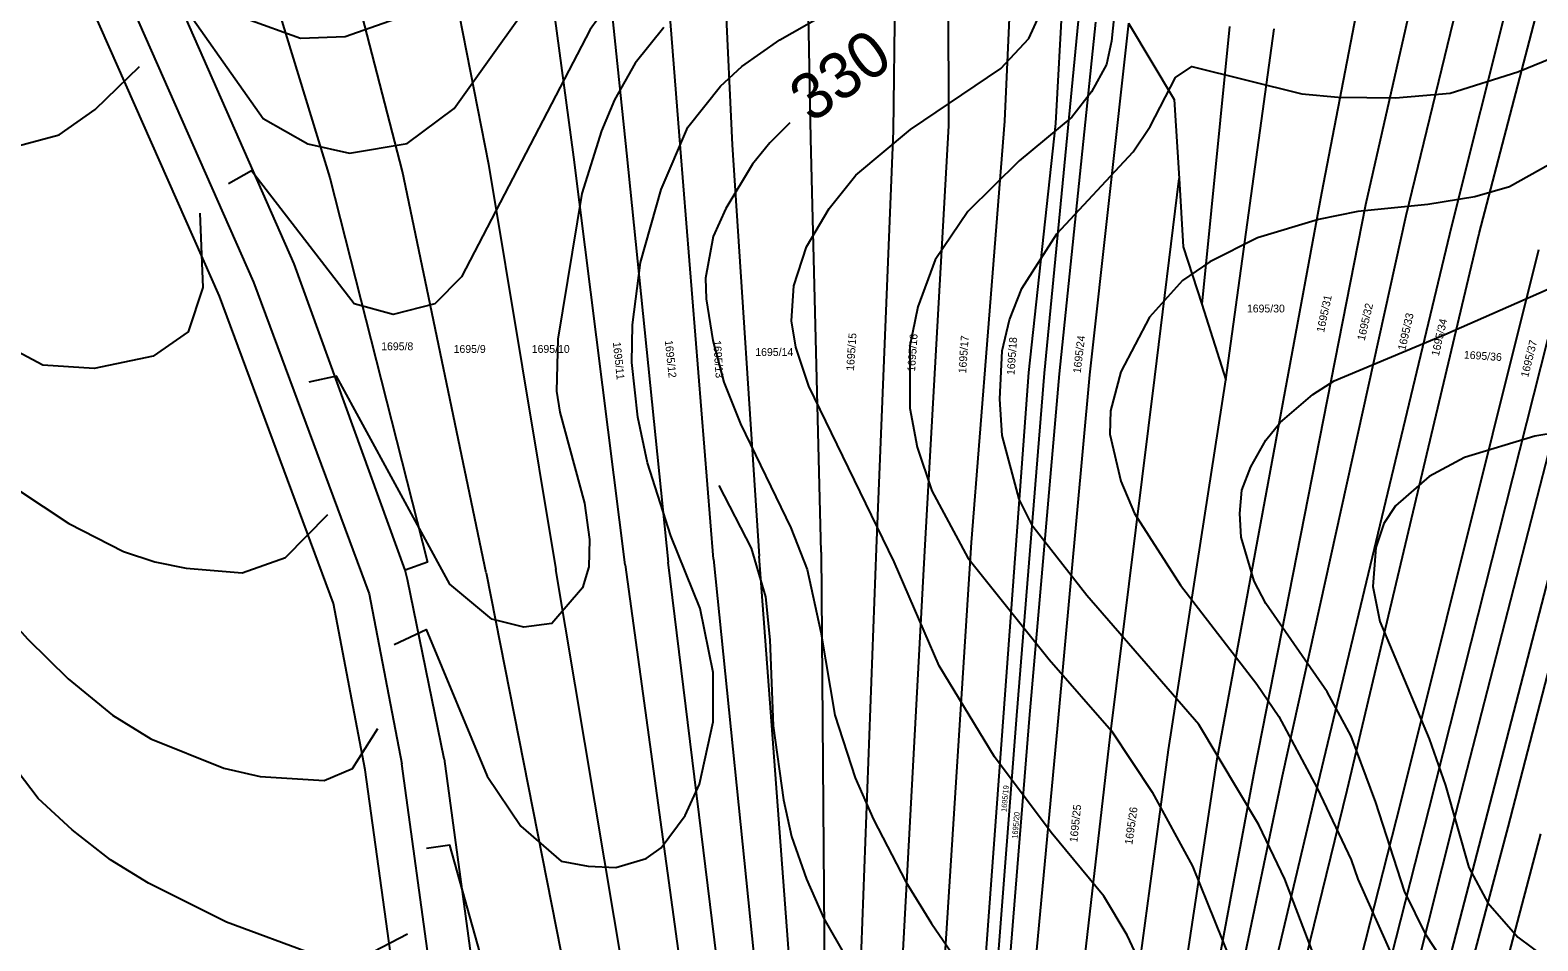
# Model space of a CAD drawing. Extents: x -555860 to -552701, y -1187050 to -1182291.
# Drawn here: x -554230.6 to -553903.7, y -1183789.7 to -1183592.2 of the extents above; entities that cross this region are included whole.
import ezdxf

# ---------------------------------------------------------------- set-up
doc = ezdxf.new("R2010")
doc.units = 0
for name, color, linetype in [('LEG_2b', 7, 'Continuous'), ('Level 40', 7, 'Continuous'), ('Level 41', 7, 'Continuous'), ('Level 42', 7, 'Continuous'), ('navrh_BV', 7, 'Continuous'), ('Poz předměty', 7, 'Continuous')]:
    doc.layers.add(name, color=color, linetype=linetype)

msp = doc.modelspace()

# ---------------------------------------------------------------- linework, layer by layer
at = {"layer": 'Level 40'}
for points in [[(-554386.43, -1183357.57), (-554391.77, -1183412.3), (-554392.05, -1183443.91), (-554391.07, -1183457.46), (-554386.13, -1183498.1), (-554387.54, -1183525.19), (-554387.11, -1183534.23), (-554386.27, -1183538.74), (-554381.99, -1183549.32), (-554372.16, -1183560.75), (-554361.29, -1183568.37), (-554349.44, -1183573.17), (-554333.63, -1183577.55), (-554313.87, -1183581.07), (-554305.97, -1183583.33), (-554272.39, -1183605.35), (-554251.08, -1183615.89), (-554235.34, -1183617.9), (-554224.28, -1183614.96), (-554216.43, -1183609.41), (-554206.81, -1183600.12)], [(-554151.31, -1183589.82), (-554162.25, -1183593.7), (-554171.94, -1183594.05), (-554183.57, -1183589.87)], [(-554065.87, -1183612.34), (-554070.17, -1183616.64), (-554073.98, -1183621.29), (-554079.76, -1183630.89), (-554082.44, -1183636.96), (-554084.14, -1183645.99), (-554084, -1183650.5), (-554082.58, -1183659.53), (-554080.19, -1183668.57), (-554076.52, -1183677.6), (-554065.65, -1183700.18), (-554062.12, -1183709.21), (-554059.16, -1183722.76)], [(-553920.48, -1183797.58), (-553920.72, -1183797.41), (-553924.68, -1183793.31), (-553927.92, -1183788.52), (-553932.58, -1183778.92), (-553938.79, -1183759.73), (-553944.15, -1183745.33), (-553949.37, -1183735.74), (-553962.64, -1183716.55), (-553965.18, -1183711.75), (-553968, -1183702.15), (-553968.28, -1183697.07), (-553967.86, -1183691.99), (-553965.88, -1183686.91), (-553962.64, -1183681.13), (-553959.53, -1183677.32), (-553952.48, -1183671.25), (-553947.82, -1183668.28), (-553923.83, -1183658.26), (-553899.84, -1183647.68)], [(-554059.16, -1183722.76), (-554056.06, -1183740.82), (-554051.68, -1183754.36), (-554047.73, -1183763.4), (-554040.67, -1183776.94), (-554035.17, -1183785.98), (-554025.15, -1183800.51)], [(-554126.39, -1183815.91), (-554139.54, -1183768.96), (-554144.59, -1183769.73)]]:
    msp.add_lwpolyline(points, dxfattribs=at)
at = {"layer": 'Level 41'}
for points in [[(-554044.91, -1183533.94), (-554047.45, -1183542.41), (-554049.7, -1183547.35), (-554052.81, -1183550.88), (-554060.71, -1183556.66), (-554087.24, -1183570.92), (-554096.84, -1183577.12), (-554102.48, -1183582.77), (-554109.11, -1183592.08), (-554137.02, -1183645.72), (-554142.84, -1183651.56), (-554151.88, -1183653.91), (-554160.34, -1183651.59), (-554182.56, -1183622.77), (-554187.57, -1183625.59)], [(-554201.33, -1183581.11), (-554180, -1183611.38), (-554170.37, -1183616.89), (-554161.33, -1183618.92), (-554148.81, -1183616.85), (-554138.62, -1183609.25), (-554116.73, -1183578.53)], [(-554151.61, -1183725.49), (-554144.68, -1183722.24), (-554131.48, -1183754.03), (-554124.17, -1183764.82), (-554115.46, -1183772.43), (-554109.54, -1183773.56), (-554103.61, -1183773.84), (-554097.03, -1183771.86), (-554093.73, -1183769.55), (-554088.51, -1183762.55), (-554085.41, -1183755.78), (-554082.44, -1183742.23), (-554082.44, -1183731.5), (-554085.27, -1183717.68), (-554091.62, -1183701.87), (-554096.7, -1183686.07), (-554098.81, -1183676.19), (-554100.08, -1183664.33), (-554099.94, -1183656.15), (-554098.25, -1183642.6), (-554093.73, -1183626.8), (-554087.95, -1183613.25), (-554080.89, -1183604.36), (-554076.23, -1183600.13), (-554068.05, -1183594.34), (-554048.29, -1183583.05)], [(-553995.23, -1183586.16), (-553996.08, -1183594.62), (-553997.21, -1183599.7), (-554000.45, -1183605.63), (-554004.69, -1183611.13), (-554016.12, -1183620.59), (-554027.27, -1183631.59), (-554034.32, -1183642.04), (-554038.13, -1183652.2), (-554039.83, -1183660.66), (-554039.83, -1183674.21), (-554038.27, -1183682.68), (-554035.03, -1183692.13), (-554027.27, -1183706.67), (-554009.63, -1183728.68), (-553996.08, -1183744.2), (-553987.33, -1183757.47), (-553978.58, -1183773.56), (-553968.84, -1183797.55)], [(-553976.04, -1183824.08), (-553992.69, -1183788.52), (-553997.77, -1183780.05), (-554009.2, -1183766.22), (-554021.48, -1183749.85), (-554033.48, -1183730.09), (-554043.21, -1183707.51), (-554061.7, -1183669.41), (-554064.52, -1183660.95), (-554065.51, -1183655.3), (-554064.95, -1183647.68), (-554062.26, -1183639.22), (-554057.32, -1183630.89), (-554051.54, -1183623.69), (-554039.69, -1183613.81), (-554020.07, -1183600.55), (-554014, -1183594.06), (-554011.74, -1183588.98)], [(-554093.17, -1183591.66), (-554099.38, -1183599.42), (-554103.89, -1183607.32), (-554106.71, -1183614.1), (-554110.95, -1183627.64), (-554116.17, -1183659.25), (-554116.45, -1183670.54), (-554115.75, -1183675.06), (-554110.38, -1183694.81), (-554109.26, -1183702.72), (-554109.4, -1183708.64)], [(-553951.77, -1183794.16), (-553958.54, -1183776.38), (-553964.19, -1183764.53), (-553977.17, -1183742.79), (-554001.44, -1183714.85), (-554013.16, -1183699.9), (-554016.12, -1183693.97), (-554019.79, -1183680.14), (-554020.35, -1183672.24), (-554019.79, -1183661.79), (-554018.24, -1183655.02), (-554015.55, -1183648.25), (-554007.93, -1183636.39), (-553991.42, -1183618.61), (-553987.75, -1183613.11), (-553982.25, -1183602.52), (-553978.72, -1183600.12), (-553954.88, -1183606.05), (-553946.97, -1183606.76), (-553934.55, -1183606.9), (-553922.7, -1183605.91), (-553908.02, -1183601.25), (-553889.96, -1183593.92)], [(-554193.74, -1183631.89), (-554193.1, -1183648.05), (-554196.28, -1183657.68), (-554203.85, -1183662.94), (-554216.67, -1183665.59), (-554227.79, -1183664.9), (-554237.95, -1183659.53), (-554265.05, -1183640.34), (-554278.59, -1183633), (-554298.92, -1183624.82), (-554324.32, -1183618.19), (-554344.64, -1183614.8), (-554372.86, -1183612.68), (-554397.13, -1183613.25), (-554421.12, -1183612.97), (-554432.69, -1183612.26)], [(-553897.02, -1183619.03), (-553909.86, -1183626.23), (-553917.34, -1183628.35), (-553927.5, -1183630.04), (-553942.74, -1183631.59), (-553951.21, -1183633.29), (-553964.47, -1183637.24), (-553974.77, -1183642.46), (-553980.7, -1183646.55), (-553987.9, -1183654.46), (-553994.1, -1183666.31), (-553996.36, -1183674.78), (-553996.5, -1183679.86), (-553994.1, -1183690.02), (-553991.14, -1183697.07), (-553981.12, -1183712.59), (-553964.61, -1183734.04), (-553959.81, -1183741.1), (-553951.49, -1183756.62), (-553944.15, -1183772.15), (-553942.74, -1183776.38), (-553935.12, -1183793.31)], [(-554425.64, -1183684.09), (-554406.16, -1183674.49), (-554380.2, -1183658.69), (-554362.98, -1183649.94), (-554353.95, -1183647.12), (-554347.18, -1183645.99), (-554330.24, -1183645.71), (-554321.21, -1183646.98), (-554309.36, -1183650.22), (-554277.18, -1183661.23), (-554267.02, -1183666.45), (-554260.25, -1183670.68), (-554250.09, -1183678.16), (-554233.3, -1183691.85), (-554222.15, -1183699.19), (-554210.3, -1183705.26), (-554203.52, -1183707.51), (-554196.75, -1183708.93), (-554184.61, -1183709.91), (-554175.19, -1183706.61), (-554166.02, -1183697.25)], [(-554425.36, -1183719.65), (-554414.07, -1183714.71), (-554399.81, -1183703.28), (-554379.07, -1183682.54), (-554369.47, -1183674.21), (-554358.47, -1183668), (-554348.31, -1183664.47), (-554338.69, -1183662.86), (-554322.34, -1183662.64), (-554312.46, -1183664.76), (-554289.04, -1183673.08), (-554276.62, -1183679.29), (-554271.4, -1183682.96), (-554258.98, -1183694.25), (-554250.09, -1183703.28), (-554231.04, -1183724.31), (-554222.29, -1183732.92), (-554212.69, -1183740.82), (-554204.37, -1183745.9), (-554188.56, -1183752.25), (-554180.66, -1183754.08), (-554166.83, -1183754.93), (-554160.69, -1183752.34), (-554155.2, -1183743.68)], [(-554109.4, -1183708.64), (-554110.81, -1183713.16), (-554117.44, -1183720.92), (-554123.49, -1183721.72), (-554130.49, -1183719.98), (-554139.55, -1183712.41), (-554164.15, -1183667.24), (-554170.16, -1183668.54)], [(-553894.2, -1183678.59), (-553904.35, -1183680.28), (-553919.6, -1183684.94), (-553927.22, -1183689.03), (-553934.55, -1183695.38), (-553937.09, -1183699.19), (-553938.79, -1183704.41), (-553939.49, -1183712.88), (-553937.94, -1183720.5), (-553927.22, -1183745.9), (-553923.69, -1183756.06), (-553918.61, -1183773.84), (-553914.52, -1183781.46), (-553908.02, -1183788.94), (-553898.71, -1183795.85)], [(-554168.81, -1183792.75), (-554188, -1183785.69), (-554204.93, -1183777.23), (-554213.12, -1183772.15), (-554221.44, -1183765.66), (-554228.78, -1183758.88), (-554239.36, -1183745.05), (-554253.33, -1183723.89), (-554262.37, -1183712.31), (-554273.38, -1183700.99), (-554285.09, -1183692.98), (-554295.25, -1183688.04), (-554308.79, -1183683.81), (-554322.34, -1183680.84), (-554329.96, -1183680.28), (-554334.2, -1183680.56), (-554346.47, -1183683.95), (-554357.62, -1183689.73), (-554365.66, -1183695.66), (-554372.86, -1183703), (-554395.58, -1183728.68), (-554405.74, -1183737.29), (-554416.32, -1183743.22), (-554449.35, -1183758.18)], [(-554148.73, -1183788.3), (-554156.14, -1183792.07)]]:
    msp.add_lwpolyline(points, dxfattribs=at)
at = {"layer": 'Level 42'}
msp.add_lwpolyline([(-554081.22, -1183690.98), (-554074.26, -1183704.55), (-554071.15, -1183715.14), (-554070.17, -1183724.45), (-554069.46, -1183743.08), (-554067.2, -1183759.16), (-554065.51, -1183767.07), (-554062.26, -1183776.38), (-554058.45, -1183784.85), (-554053.66, -1183793.31)], dxfattribs=at)
at = {"layer": 'navrh_BV'}
for p, q in [((-553928.78, -1183514.16), (-553950.59, -1183627.58)), ((-553915.41, -1183516.44), (-553941.02, -1183630.15)), ((-553932.22, -1183632.44), (-553904.53, -1183518.58)), ((-553893.76, -1183520.62), (-553922.42, -1183634.77)), ((-553916.4, -1183636.31), (-553886.55, -1183521.87)), ((-554042.73, -1183550.81), (-554043.44, -1183614.07)), ((-554031.35, -1183613.02), (-554031.66, -1183549.03)), ((-554061.33, -1183615.73), (-554062.42, -1183553.36)), ((-554173.28, -1183642.94), (-554211.72, -1183555.74)), ((-554089.56, -1183617.88), (-554094.37, -1183557.36)), ((-554081.23, -1183555.7), (-554078.33, -1183617.07)), ((-554220.83, -1183559.18), (-554182.11, -1183646.91)), ((-554112.65, -1183619.8), (-554120.56, -1183560.9)), ((-554107.55, -1183559.09), (-554101.24, -1183618.91)), ((-554142.42, -1183563.95), (-554131.2, -1183621.33)), ((-554149.81, -1183622.88), (-554164.34, -1183566.54)), ((-554182.5, -1183568.86), (-554165.56, -1183624.25)), ((-554017.4, -1183568.54), (-554019.31, -1183611.98)), ((-554008.19, -1183612.51), (-554006.5, -1183582.46)), ((-554003, -1183586.49), (-554010.7, -1183666.64)), ((-554007.4, -1183666.78), (-553999.48, -1183590.54)), ((-553992.41, -1183590.72), (-554000.86, -1183666.98)), ((-553992.41, -1183590.72), (-553982.5, -1183607.25)), ((-553970.5, -1183591.43), (-553976.56, -1183651.68)), ((-553971.32, -1183668.03), (-553960.86, -1183591.95)), ((-553982.5, -1183607.25), (-553981.47, -1183624.4)), ((-554036.48, -1183703.88), (-554031.35, -1183613.02)), ((-554019.31, -1183611.98), (-554026.51, -1183703.34)), ((-554014, -1183666.5), (-554008.19, -1183612.51)), ((-554059.03, -1183705.41), (-554061.33, -1183615.73)), ((-554043.44, -1183614.07), (-554047.15, -1183704.67)), ((-554101.54, -1183708.2), (-554112.65, -1183619.8)), ((-554101.24, -1183618.91), (-554092.23, -1183707.57)), ((-554082.37, -1183706.94), (-554089.56, -1183617.88)), ((-554078.33, -1183617.07), (-554072.53, -1183706.29)), ((-554131.67, -1183709.93), (-554149.81, -1183622.88)), ((-554131.2, -1183621.33), (-554116.58, -1183709.19)), ((-554165.56, -1183624.25), (-554144.44, -1183707.57)), ((-553986.72, -1183667.49), (-553981.47, -1183624.4)), ((-553981.47, -1183624.4), (-553980.54, -1183639.26)), ((-553950.59, -1183627.58), (-553973.37, -1183750.74)), ((-553941.02, -1183630.15), (-553965.1, -1183752.6)), ((-553959.01, -1183753.92), (-553932.22, -1183632.44)), ((-553922.42, -1183634.77), (-553951.36, -1183755.65)), ((-553980.54, -1183639.26), (-553976.56, -1183651.68)), ((-553945.02, -1183757.08), (-553916.4, -1183636.31)), ((-553933.37, -1183759.7), (-553903.43, -1183639.77)), ((-553897.06, -1183641.37), (-553927.3, -1183761.07)), ((-554149.22, -1183709.32), (-554173.28, -1183642.94)), ((-553921.51, -1183762.38), (-553890.85, -1183642.92)), ((-553884.29, -1183644.65), (-553915.07, -1183763.83)), ((-553910.08, -1183765.1), (-553879.42, -1183645.91)), ((-554182.11, -1183646.91), (-554157.03, -1183714.44)), ((-553976.56, -1183651.68), (-553971.32, -1183668.03)), ((-554019.48, -1183740.26), (-554014, -1183666.5)), ((-554010.7, -1183666.64), (-554016.68, -1183740.89)), ((-554013.89, -1183741.52), (-554007.4, -1183666.78)), ((-554000.86, -1183666.98), (-554007.84, -1183742.92)), ((-553996.4, -1183745.5), (-553986.72, -1183667.49)), ((-553983.72, -1183748.27), (-553971.32, -1183668.03)), ((-554047.15, -1183704.67), (-554051.24, -1183813.22)), ((-554042.43, -1183812.76), (-554036.48, -1183703.88)), ((-554026.51, -1183703.34), (-554033.5, -1183812.25)), ((-554144.44, -1183707.57), (-554149.22, -1183709.32)), ((-554079.06, -1183814.99), (-554092.23, -1183707.57)), ((-554082.37, -1183706.94), (-554071.49, -1183814.46)), ((-554064.41, -1183814.01), (-554072.53, -1183706.29)), ((-554059.03, -1183705.41), (-554058.22, -1183813.72)), ((-554148.72, -1183711.35), (-554149.22, -1183709.32)), ((-554140.77, -1183750.23), (-554148.72, -1183711.35)), ((-554131.67, -1183709.93), (-554110.62, -1183816.61)), ((-554098.68, -1183816.02), (-554116.58, -1183709.19)), ((-554101.54, -1183708.2), (-554086.8, -1183815.36)), ((-554157.03, -1183714.44), (-554149.99, -1183751.32)), ((-554027.1, -1183844.47), (-554019.48, -1183740.26)), ((-554016.68, -1183740.89), (-554024.72, -1183845.09)), ((-554022.34, -1183845.72), (-554013.89, -1183741.52)), ((-554007.84, -1183742.92), (-554017.57, -1183846.9)), ((-554008.35, -1183849.21), (-553996.4, -1183745.5)), ((-554140.77, -1183750.23), (-554131.6, -1183817.78)), ((-553997.81, -1183851.91), (-553983.72, -1183748.27)), ((-554140.62, -1183819.44), (-554149.99, -1183751.32)), ((-553973.37, -1183750.74), (-553989.03, -1183854.39)), ((-553965.1, -1183752.6), (-553984.32, -1183855.5)), ((-553980.46, -1183856.51), (-553959.01, -1183753.92)), ((-553951.36, -1183755.65), (-553975.69, -1183857.85)), ((-553970.09, -1183859.38), (-553945.02, -1183757.08)), ((-553959.56, -1183861.98), (-553933.37, -1183759.7)), ((-553927.3, -1183761.07), (-553953.44, -1183863.52)), ((-553947.52, -1183865.15), (-553921.51, -1183762.38)), ((-553915.07, -1183763.83), (-553941.83, -1183866.63)), ((-553937.43, -1183867.46), (-553910.08, -1183765.1)), ((-553903.12, -1183766.52), (-553930.14, -1183869.35))]:
    msp.add_line(p, q, dxfattribs=at)
at = {"layer": 'Poz předměty'}
msp.add_lwpolyline([(-554135.38, -1183937.86), (-554135.22, -1183928.66), (-554136.91, -1183906.18), (-554148.55, -1183820.52), (-554157.89, -1183752.62), (-554164.76, -1183716.6), (-554189.53, -1183649.92), (-554228.13, -1183562.46), (-554230.49, -1183557.29)], dxfattribs=at)

# ---------------------------------------------------------------- texts
at = {"layer": 'LEG_2b'}
for s, p in [('1695/30', (-553966.75, -1183653.45)), ('1695/8', (-554154.44, -1183661.65)), ('1695/9', (-554138.74, -1183662.22)), ('1695/10', (-554121.8, -1183662.22)), ('1695/14', (-554073.34, -1183662.89))]:
    msp.add_text(s, height=1.7, dxfattribs=at).set_placement(p)
for s, height, rotation, p in [('1695/31', 1.7, 78, (-553950.04, -1183657.9)), ('1695/32', 1.7, 77, (-553941.23, -1183659.68)), ('1695/33', 1.7, 77, (-553932.43, -1183661.8)), ('1695/34', 1.7, 77, (-553925.15, -1183663.04)), ('1695/15', 1.7, 86, (-554051.96, -1183666.16)), ('1695/16', 1.7, 86, (-554038.71, -1183666.34)), ('1695/17', 1.7, 86, (-554027.63, -1183666.7)), ('1695/18', 1.7, 86, (-554017.15, -1183667.07)), ('1695/24', 1.7, 83, (-554002.81, -1183666.72)), ('1695/11', 1.7, 276, (-554104.22, -1183659.94)), ('1695/12', 1.7, 276, (-554092.96, -1183659.55)), ('1695/13', 1.7, 274, (-554082.48, -1183659.54)), ('1695/36', 1.7, 356, (-553919.75, -1183663.43)), ('1695/37', 1.7, 76, (-553905.79, -1183667.66)), ('1695/19', 1.2, 85, (-554018.87, -1183761.82)), ('1695/25', 1.7, 84, (-554003.53, -1183768.43)), ('1695/20', 1.2, 85, (-554016.52, -1183767.61)), ('1695/26', 1.7, 82, (-553991.6, -1183768.95))]:
    msp.add_text(s, height=height, rotation=rotation, dxfattribs=at).set_placement(p)
at = {"layer": 'Level 40'}
msp.add_text('330', height=10, rotation=35.647, dxfattribs=at).set_placement((-554061.14, -1183612.56))

doc.saveas('drawing.dxf')
